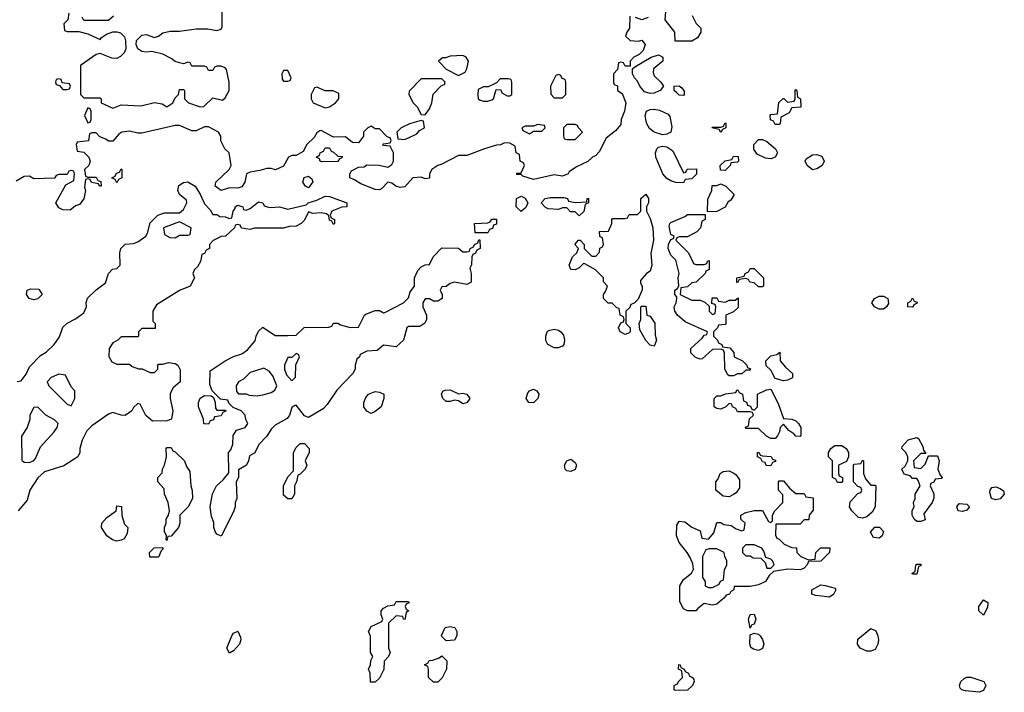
# Model space of a CAD drawing. Header units: inches. Extents: x 2769379 to 2883802, y 684208 to 828654.
# Tile 277 of 298: x 2841163 to 2845891, y 809538 to 812770. Entities that reach past the tile are written whole.
import ezdxf

# ---------------------------------------------------------------- set-up
doc = ezdxf.new("R2010")
doc.units = ezdxf.units.IN
doc.header["$MEASUREMENT"] = 0
doc.layers.add('C8840', color=7, linetype='Continuous')
doc.layers.add('C8841', color=7, linetype='Continuous')

msp = doc.modelspace()

# ---------------------------------------------------------------- linework, layer by layer
at = {"layer": 'C8840', "color": 2, "elevation": 2}
for points in [[(2844551.9, 810000), (2844544.7, 809990), (2844510, 809960.9), (2844490, 809956), (2844450, 809965.2), (2844418.5, 809941.5), (2844410, 809929.5), (2844370, 809929.3), (2844350, 809939), (2844332.5, 809972.5), (2844332.3, 810000)], [(2845057.4, 810000), (2845050, 809995.3), (2845014.5, 810000)]]:
    msp.add_lwpolyline(points, dxfattribs=at)
for points in [[(2845790, 809908), (2845768.7, 809930), (2845769, 809950), (2845790, 809982), (2845811, 809970), (2845810, 809946)], [(2843012.7, 809887.3), (2843006, 809890), (2843002, 809902), (2842970, 809906), (2842934, 809870), (2842934, 809750), (2842942, 809730), (2842934, 809710), (2842912.7, 809687.3), (2842911.6, 809648.4), (2842890, 809606), (2842870, 809586), (2842847.3, 809587.3), (2842846, 809630), (2842838, 809650), (2842848, 809670), (2842848.4, 809691.6), (2842858, 809710), (2842848, 809730), (2842847.3, 809807.3), (2842838, 809830), (2842850, 809854), (2842902, 809878), (2842906, 809890), (2842898, 809910), (2842898, 809930), (2842910, 809942), (2842930, 809954), (2842962, 809958), (2842970, 809974), (2843030, 809974), (2843032.7, 809967.3), (2843018, 809962), (2843014, 809950), (2843018, 809938), (2843032, 809930), (2843018, 809922)], [(2844670, 809846), (2844662, 809890), (2844670, 809912), (2844690, 809914), (2844698, 809890), (2844690, 809866), (2844678, 809862)], [(2843210, 809786), (2843190, 809806), (2843188.4, 809811.6), (2843206, 809850), (2843230, 809854), (2843252, 809850), (2843262, 809830), (2843262, 809810), (2843250, 809788)], [(2845230, 809736), (2845199, 809750), (2845185.2, 809770), (2845187, 809793), (2845250, 809844.7), (2845274, 809834), (2845284, 809810), (2845287.3, 809790), (2845284, 809770), (2845270, 809744), (2845250, 809736)], [(2842170, 809726), (2842158, 809750), (2842182, 809810), (2842190, 809822), (2842210, 809832), (2842223.6, 809803.6), (2842224.7, 809790), (2842218, 809770), (2842190, 809738)], [(2844710, 809739), (2844685.6, 809745.6), (2844674, 809754), (2844668.4, 809771.6), (2844670, 809814), (2844690, 809822), (2844710, 809818), (2844718, 809810), (2844730, 809792), (2844736, 809770), (2844730, 809748)], [(2843150, 809586), (2843126, 809610), (2843126, 809650), (2843122, 809662), (2843106, 809670), (2843122, 809678), (2843128.4, 809691.6), (2843147.3, 809692.7), (2843176.4, 809703.6), (2843190, 809714), (2843214, 809690), (2843212, 809650), (2843191.6, 809608.4), (2843170, 809586)], [(2844310, 809546), (2844306, 809550), (2844306, 809570), (2844322, 809578), (2844326, 809590), (2844346, 809610), (2844342, 809642), (2844326, 809650), (2844328.4, 809671.6), (2844334, 809670), (2844338, 809658), (2844354, 809650), (2844358, 809638), (2844374, 809630), (2844378, 809618), (2844394, 809610), (2844399.6, 809599.6), (2844402, 809590), (2844394, 809570), (2844370, 809548)], [(2845770, 809538), (2845704.7, 809544.7), (2845686, 809550), (2845678, 809558), (2845675.3, 809570), (2845682, 809590), (2845696.5, 809603.5), (2845710, 809611), (2845730, 809611), (2845792, 809590), (2845802, 809570), (2845790, 809546)]]:
    msp.add_lwpolyline(points, close=True, dxfattribs=at)
at = {"layer": 'C8841', "color": 2, "elevation": 2}
for points in [[(2841398, 812802), (2841394, 812770), (2841374, 812750), (2841378, 812718), (2841390, 812714), (2841447.3, 812712.7), (2841490, 812702), (2841550, 812674), (2841556.4, 812683.6), (2841580.2, 812699.8), (2841610, 812712), (2841630, 812712), (2841646.4, 812706.4), (2841666.8, 812686.8), (2841671.6, 812668.4), (2841672, 812630), (2841664.7, 812610), (2841647.1, 812592.9), (2841630, 812584), (2841604.7, 812584.7), (2841550, 812608), (2841530, 812602), (2841454, 812550), (2841454, 812410), (2841470, 812394), (2841550, 812394), (2841554, 812390), (2841554, 812370), (2841610, 812344.7), (2841650, 812361), (2841744.7, 812355.3), (2841810, 812371.3), (2841846.4, 812366.4), (2841870, 812352), (2841898, 812370), (2841910, 812394), (2841926, 812410), (2841930, 812434), (2841950, 812434), (2841954, 812430), (2841954, 812390), (2841974, 812370), (2842030, 812352), (2842047.3, 812352.7), (2842090, 812394), (2842136.4, 812383.6), (2842150, 812394), (2842168, 812430), (2842168, 812470), (2842155.3, 812530), (2842150, 812538), (2842130, 812546), (2842110, 812546), (2842098, 812542), (2842090, 812526), (2842070, 812526), (2842062, 812542), (2842050, 812546), (2841990, 812546), (2841982, 812562), (2841970, 812566), (2841950, 812558), (2841930, 812562), (2841910, 812568.7), (2841890, 812584), (2841850, 812604), (2841797.2, 812617.2), (2841770, 812613.2), (2841750, 812617.2), (2841729.3, 812629.3), (2841722, 812650), (2841724, 812670), (2841750, 812696), (2841770, 812698.8), (2841810, 812684.7), (2841830, 812691.3), (2841850, 812706), (2841884.7, 812715.3), (2841930, 812714.8), (2842010, 812726.8), (2842066.4, 812726.4), (2842110, 812718), (2842130, 812724.7), (2842135.3, 812735.3), (2842134.6, 812834.6)], [(2844092.7, 812787.3), (2844091, 812730), (2844078, 812710), (2844072, 812690), (2844094, 812670), (2844133.2, 812666.8), (2844150, 812671.3), (2844166, 812650), (2844157.3, 812622.7), (2844137.3, 812602.7), (2844112, 812590), (2844094, 812570), (2844094, 812546), (2844070, 812546), (2844062, 812562), (2844050, 812566), (2844038, 812562), (2844034, 812530), (2844014, 812510), (2844014, 812470), (2844018, 812458), (2844032.7, 812452.7), (2844034, 812430), (2844055.3, 812415.3), (2844074, 812370), (2844066.8, 812330), (2844051, 812290), (2844050, 812266), (2844023.6, 812236.4), (2843979.6, 812200.4), (2843945.4, 812134.6), (2843930, 812118), (2843914, 812110), (2843891.6, 812088.4), (2843836.9, 812063.1), (2843801.4, 812038.6), (2843796, 812030), (2843770, 812018), (2843730, 812023.7), (2843630, 812002), (2843578, 812018), (2843570, 812026), (2843550, 812026), (2843550, 812032), (2843570, 812034), (2843586, 812070), (2843582, 812082), (2843566, 812090), (2843562, 812122), (2843546, 812130), (2843542, 812162), (2843516.4, 812176.4), (2843490, 812178), (2843471.6, 812168.4), (2843452.7, 812167.3), (2843394, 812150), (2843310, 812118), (2843270, 812118), (2843190, 812075.3), (2843170, 812069), (2843142, 812050), (2843131, 812030), (2843130, 812008.7), (2843110, 812005.2), (2843090, 812014), (2843050.5, 812009.5), (2843012.4, 811967.6), (2842990, 811962.9), (2842969.7, 811969.7), (2842950, 811983.7), (2842930, 811989.2), (2842901.6, 811958.4), (2842890, 811952.3), (2842870, 811954), (2842800.5, 811980.5), (2842770, 812001.2), (2842748, 812010), (2842748, 812030), (2842756.4, 812043.6), (2842790, 812062), (2842816.4, 812063.6), (2842830, 812072), (2842888.4, 812071.6), (2842930, 812062), (2842950, 812074), (2842958, 812090), (2842958, 812130), (2842942, 812162), (2842910, 812166), (2842906, 812170), (2842910, 812174), (2842942, 812178), (2842946, 812190), (2842942, 812202), (2842927.3, 812207.3), (2842890, 812246), (2842870, 812246), (2842850, 812258), (2842834, 812250), (2842814, 812230), (2842814, 812210), (2842790, 812178), (2842760.4, 812180.4), (2842727.3, 812207.3), (2842670, 812206), (2842610, 812238), (2842603.6, 812236.4), (2842590, 812226), (2842576.9, 812203.1), (2842542, 812170), (2842523.6, 812136.4), (2842490, 812118), (2842470, 812118), (2842454, 812110), (2842430, 812066), (2842391.1, 812048.9), (2842370, 812055.3), (2842350, 812055.3), (2842315.3, 812044.7), (2842270, 812038), (2842251.3, 812028.7), (2842244, 811990), (2842230, 811966.6), (2842210, 811960.7), (2842170, 811962), (2842130, 811949.6), (2842101.2, 811970), (2842104, 811990), (2842168, 812050), (2842178, 812070), (2842168, 812130), (2842148, 812150), (2842128.4, 812188.4), (2842128, 812210), (2842118, 812230), (2842070, 812255.3), (2842050, 812255.3), (2842010, 812235.3), (2841990, 812235.3), (2841930, 812262), (2841910, 812262), (2841750, 812224), (2841730, 812224), (2841690, 812235.1), (2841654, 812230), (2841639.6, 812220.4), (2841610, 812186), (2841590, 812186), (2841576.4, 812196.4), (2841547.3, 812207.3), (2841530, 812226), (2841510, 812226), (2841498, 812222), (2841492.7, 812187.3), (2841438, 812182), (2841434, 812170), (2841438, 812138), (2841470, 812134), (2841494, 812110), (2841502, 812090), (2841494, 812070), (2841474, 812050), (2841478, 812018), (2841490, 812014), (2841530, 812014), (2841538, 811998), (2841552.7, 811992.7), (2841554, 811970), (2841546, 811970), (2841542, 811982), (2841508, 811988), (2841502, 812002), (2841490, 812006), (2841478, 812002), (2841474, 811966), (2841478.8, 811950), (2841470, 811908.7), (2841450, 811882), (2841430, 811875.3), (2841405.4, 811854.6), (2841370, 811856), (2841350, 811865.2), (2841336, 811890), (2841384, 811976), (2841422, 811998), (2841426, 812030), (2841422, 812042), (2841410, 812046), (2841398, 812042), (2841390, 812026), (2841350, 812026), (2841338, 812022), (2841330, 812008), (2841230, 812006), (2841210, 812018), (2841183.6, 812016.4), (2841145.4, 811994.6)], [(2841612.7, 812787.3), (2841590, 812766), (2841470, 812766), (2841462, 812782)], [(2844179.9, 812780.1), (2844150, 812769), (2844120.2, 812780.2)], [(2844392, 812790), (2844411.6, 812751.6), (2844434, 812730), (2844434, 812710), (2844416.9, 812683.1), (2844390, 812666), (2844310, 812666), (2844308, 812710), (2844262, 812770), (2844266, 812810)], [(2841150, 811032), (2841170, 811034), (2841193.6, 811066.4), (2841210, 811102), (2841263.1, 811156.9), (2841290, 811172), (2841328.7, 811210), (2841353.6, 811246.4), (2841370, 811292), (2841390, 811312), (2841430, 811332), (2841470, 811362), (2841484, 811390), (2841482, 811410), (2841488.9, 811431.1), (2841530, 811471.3), (2841574.6, 811505.4), (2841589.1, 811550.9), (2841608.9, 811571.1), (2841630, 811574), (2841646, 811590), (2841644, 811650), (2841649, 811671), (2841670, 811692), (2841710, 811694), (2841730, 811702), (2841768, 811730), (2841776.4, 811743.6), (2841790, 811794), (2841826, 811830), (2841858, 811842), (2841930, 811842), (2841950, 811858), (2841965.2, 811890), (2841963.1, 811903.1), (2841930, 811929.3), (2841922.9, 811950), (2841927.2, 811972.8), (2841950, 811987.3), (2841970.8, 811990.8), (2842004.7, 811970), (2842030, 811932), (2842050, 811884.7), (2842076.9, 811856.9), (2842090, 811834), (2842110, 811834), (2842123.6, 811823.6), (2842150, 811822), (2842170, 811814), (2842182, 811818), (2842188, 811850), (2842198, 811862), (2842198, 811870), (2842210, 811878), (2842234, 811870), (2842238, 811858), (2842250, 811854), (2842270, 811862), (2842310, 811894), (2842330, 811890.6), (2842336, 811876), (2842350.5, 811870.5), (2842366.8, 811866.8), (2842410.5, 811870.5), (2842450, 811858.8), (2842539, 811881), (2842548, 811890), (2842590, 811902.8), (2842630, 811922), (2842650, 811920.5), (2842734, 811890), (2842734, 811870), (2842710, 811868.7), (2842662, 811850), (2842654, 811830), (2842658, 811818), (2842674, 811810), (2842674, 811790), (2842670, 811786), (2842662, 811802), (2842650, 811806), (2842647.3, 811827.3), (2842636.4, 811836.4), (2842610, 811842), (2842570, 811838), (2842550, 811846), (2842530, 811806), (2842514, 811790), (2842490, 811778), (2842456.4, 811776.4), (2842430, 811768.7), (2842290, 811768), (2842270, 811762), (2842228.4, 811768.4), (2842222, 811782), (2842210, 811786), (2842198, 811782), (2842194, 811770), (2842150.9, 811729.1), (2842130, 811728), (2842091.6, 811708.4), (2842074, 811690), (2842074, 811670), (2842058, 811662), (2842050, 811646), (2842038, 811642), (2842031.6, 811608.4), (2842016.9, 811583.1), (2842002, 811570), (2841994, 811550), (2842002, 811530), (2841982, 811490), (2841930, 811468.7), (2841819.6, 811400.4), (2841802, 811370), (2841802, 811322), (2841814, 811310), (2841814, 811286), (2841750, 811286), (2841734, 811270), (2841734, 811250), (2841730, 811246), (2841650, 811246), (2841634, 811230), (2841610, 811218), (2841592, 811190), (2841591.6, 811151.6), (2841605.4, 811125.4), (2841630, 811114), (2841690, 811114), (2841703.6, 811103.6), (2841732.7, 811092.7), (2841751.6, 811091.6), (2841790, 811074), (2841810, 811074), (2841826, 811090), (2841826, 811110), (2841830, 811114), (2841850, 811114), (2841878, 811122), (2841910, 811118), (2841922, 811110), (2841932.7, 811087.3), (2841934, 811030), (2841899.6, 811000.4), (2841885.4, 810974.6), (2841886, 810950), (2841898, 810890), (2841892, 810850), (2841870, 810842), (2841801.2, 810841.2), (2841768.9, 810868.9), (2841742, 810922), (2841730, 810926), (2841710, 810906), (2841702, 810890), (2841670, 810868.7), (2841650, 810869), (2841610, 810882), (2841590, 810875.3), (2841510, 810819), (2841485.5, 810794.5), (2841462.8, 810750), (2841451, 810710), (2841451.3, 810690), (2841442, 810670), (2841374.4, 810625.6), (2841282, 810598), (2841250, 810568), (2841211.3, 810510), (2841198, 810462), (2841156, 810410)], [(2844332.3, 810000), (2844332, 810050), (2844350, 810080.7), (2844388.7, 810110), (2844398, 810130), (2844394.6, 810154.6), (2844383.1, 810183.1), (2844368, 810210), (2844330, 810257.2), (2844316.2, 810290), (2844318.9, 810341.1), (2844330, 810360.7), (2844356.8, 810356.8), (2844390, 810332), (2844430, 810314), (2844438, 810278), (2844470, 810274), (2844496.4, 810303.6), (2844510, 810354), (2844530, 810354), (2844543.6, 810343.6), (2844579.6, 810339.6), (2844603.6, 810323.6), (2844630, 810314), (2844642, 810318), (2844646, 810350), (2844626, 810370), (2844626, 810390), (2844650, 810402), (2844690, 810412), (2844730, 810412), (2844758, 810358), (2844770, 810354), (2844778, 810362), (2844778, 810390), (2844788, 810410), (2844828, 810450), (2844827.3, 810487.3), (2844806, 810510), (2844806, 810550), (2844810, 810554), (2844830, 810554), (2844859.6, 810519.6), (2844890, 810494), (2844930, 810494), (2844938, 810478), (2844972.7, 810472.7), (2844972.7, 810412.7), (2844954, 810390), (2844952.7, 810367.3), (2844930, 810366), (2844910, 810346), (2844794, 810346), (2844792.7, 810292.7), (2844798, 810278), (2844810, 810274), (2844834, 810250), (2844870, 810234), (2844892.7, 810232.7), (2844894, 810210), (2844914, 810190), (2844950, 810174), (2844982, 810178), (2844986, 810210), (2845007.3, 810232.7), (2845052.7, 810232.7), (2845051.3, 810210), (2845010, 810168), (2844950, 810166), (2844944.7, 810150), (2844930, 810135.3), (2844910, 810126.6), (2844850.9, 810129.1), (2844782, 810118), (2844761, 810099), (2844744.7, 810070), (2844710, 810054), (2844670, 810046), (2844594, 810046), (2844592, 810030), (2844578, 810022), (2844571.3, 810010), (2844555.3, 810004.7), (2844551.9, 810000)], [(2845014.5, 810000), (2844984, 810004), (2844966, 810010), (2844966, 810030), (2845010, 810054), (2845031, 810051), (2845078, 810038), (2845082, 810030), (2845070, 810008), (2845057.4, 810000)]]:
    msp.add_lwpolyline(points, dxfattribs=at)
for points in [[(2843290, 812598), (2843230, 812595.3), (2843207.3, 812587.3), (2843192.7, 812587.3), (2843174, 812570), (2843210, 812532), (2843270, 812502), (2843302, 812518), (2843310, 812534), (2843318, 812570), (2843306, 812590)], [(2844190, 812414.7), (2844163.7, 812423.7), (2844140.9, 812450), (2844130, 812475.3), (2844115.3, 812490), (2844106, 812510), (2844106, 812534), (2844116.4, 812543.6), (2844195.3, 812590), (2844230, 812600.7), (2844251.3, 812590), (2844251, 812570), (2844206.2, 812533.8), (2844203.8, 812516.2), (2844210, 812500.7), (2844241, 812470), (2844254, 812450), (2844238, 812430), (2844230, 812427), (2844210, 812416.9)], [(2841350, 812486), (2841338, 812482), (2841334, 812470), (2841338, 812458), (2841354, 812454), (2841370, 812434), (2841390, 812434), (2841402, 812438), (2841406, 812450), (2841402, 812462), (2841366, 812466), (2841362, 812482)], [(2842450, 812526), (2842430, 812526), (2842422, 812510), (2842423.6, 812483.6), (2842430, 812474), (2842450, 812474), (2842462, 812478), (2842466, 812490)], [(2843190, 812486), (2843090, 812486), (2843032.7, 812427.3), (2843032, 812410), (2843052, 812370), (2843070.9, 812350.9), (2843090, 812314), (2843110, 812312), (2843130, 812342), (2843142, 812370), (2843148.4, 812411.6), (2843187.3, 812452.7), (2843202, 812458), (2843206, 812470)], [(2843510, 812486), (2843470, 812486), (2843452.7, 812467.3), (2843439.6, 812460.4), (2843412, 812448), (2843390, 812448), (2843364.7, 812435.3), (2843362, 812410), (2843364.7, 812390), (2843370, 812384.7), (2843390, 812378), (2843410, 812378), (2843430, 812384.7), (2843438, 812390), (2843450, 812434), (2843472.7, 812432.7), (2843478, 812418), (2843503.6, 812403.6), (2843516.4, 812403.6), (2843526, 812410), (2843526, 812470), (2843522, 812482)], [(2843750, 812506), (2843738, 812502), (2843712, 812450), (2843712.7, 812412.7), (2843730, 812394), (2843770, 812394), (2843786, 812410), (2843786, 812470), (2843782, 812482), (2843767.3, 812487.3), (2843762, 812502)], [(2842590, 812446), (2842578, 812442), (2842562, 812410), (2842562, 812390), (2842572, 812370), (2842630, 812346), (2842650, 812351), (2842679, 812370), (2842695.3, 812390), (2842695.3, 812415.3), (2842668.4, 812428.4), (2842628.9, 812428.9)], [(2844350, 812406), (2844330, 812408), (2844318, 812418), (2844306, 812430), (2844306, 812450), (2844330, 812452), (2844342, 812442), (2844352.7, 812427.3), (2844354, 812410)], [(2844790, 812266), (2844782, 812282), (2844768, 812288), (2844766, 812310), (2844770, 812314), (2844802, 812318), (2844808.4, 812371.6), (2844828.4, 812391.6), (2844831.6, 812391.6), (2844850, 812374), (2844882, 812378), (2844886, 812390), (2844886, 812430), (2844890, 812434), (2844894, 812430), (2844898, 812398), (2844912, 812390), (2844914, 812350), (2844870, 812346), (2844856.9, 812323.1), (2844818, 812302), (2844814, 812270), (2844810, 812266)], [(2841490, 812346), (2841474, 812310), (2841490, 812274), (2841502, 812278), (2841506, 812290), (2841506, 812330), (2841502, 812342)], [(2844250, 812216.9), (2844209.7, 812229.7), (2844186.5, 812246.5), (2844174, 812270), (2844169.4, 812290.6), (2844166.6, 812310), (2844173.2, 812330), (2844190, 812338.4), (2844210, 812340.3), (2844235.1, 812335.1), (2844276.3, 812316.3), (2844284.9, 812304.9), (2844294.4, 812254.4), (2844290, 812229.2), (2844270, 812219.5)], [(2843090, 812286), (2843034, 812270), (2842994, 812250), (2842974, 812230), (2842978, 812198), (2843010, 812194), (2843030, 812202), (2843070, 812222), (2843083.1, 812236.9), (2843106, 812250), (2843102, 812282)], [(2843650, 812266), (2843630, 812258), (2843590, 812258), (2843574, 812250), (2843578, 812238), (2843610, 812222), (2843630, 812234), (2843670, 812234), (2843686, 812250), (2843682, 812262)], [(2843830, 812266), (2843790, 812266), (2843774, 812250), (2843774, 812210), (2843778, 812198), (2843790, 812194), (2843830, 812194), (2843866, 812230), (2843846, 812250), (2843842, 812262)], [(2844530, 812228), (2844522, 812242), (2844486, 812250), (2844490, 812254), (2844530, 812254), (2844542, 812258), (2844550, 812274), (2844554, 812270), (2844554, 812250), (2844538, 812242)], [(2842612.7, 812087.3), (2842606, 812090), (2842602, 812102), (2842586, 812110), (2842602, 812118), (2842606, 812130), (2842622, 812138), (2842630, 812154), (2842650, 812154), (2842658, 812138), (2842670, 812134), (2842690, 812114), (2842712.7, 812112.7), (2842710, 812106), (2842698, 812102), (2842690, 812088)], [(2844350, 812034), (2844362, 812038), (2844368.4, 812051.6), (2844412.7, 812052.7), (2844412.7, 812027.3), (2844390, 812006), (2844358, 812002), (2844350, 811986), (2844312.7, 811987.3), (2844290, 811996), (2844270, 812007.3), (2844251.6, 812030), (2844218, 812110), (2844215.1, 812130), (2844222, 812150), (2844230, 812157.1), (2844250, 812162.4), (2844270, 812159.3), (2844299.3, 812139.3)], [(2844770, 812102), (2844744.7, 812104.7), (2844704, 812124), (2844688.4, 812148.4), (2844688, 812170), (2844710, 812194), (2844730, 812194), (2844750, 812184.7), (2844792, 812150), (2844802, 812130), (2844790, 812108.7)], [(2844550, 812046), (2844527.3, 812047.3), (2844526, 812070), (2844550, 812092), (2844582, 812098), (2844590, 812114), (2844612.7, 812112.7), (2844614, 812090), (2844610, 812086), (2844578, 812082), (2844574, 812070)], [(2844970, 812049.2), (2844944, 812070), (2844934, 812090), (2844939, 812101), (2844970, 812121), (2844990, 812122.8), (2845013.7, 812113.7), (2845026, 812090), (2845016, 812070), (2844990, 812053.2)], [(2841630, 811986), (2841622, 812002), (2841606, 812010), (2841622, 812018), (2841627.3, 812032.7), (2841642, 812038), (2841650, 812054), (2841654, 812050), (2841654, 812010), (2841638, 812002)], [(2842550, 811962.7), (2842535.3, 811970), (2842522.7, 811990), (2842528.9, 812011.1), (2842550, 812018), (2842566, 812006), (2842570.7, 811990.7)], [(2844466, 811846), (2844467.3, 811907.3), (2844486, 811950), (2844487.3, 811972.7), (2844510, 811974), (2844530, 811982), (2844554, 811970), (2844594, 811930), (2844576.9, 811903.1), (2844564.7, 811895.3), (2844551.1, 811868.9), (2844510, 811848)], [(2843570, 811848), (2843546, 811870), (2843548, 811910), (2843570, 811922), (2843590, 811912), (2843602, 811890), (2843592.7, 811867.3)], [(2844070, 811258), (2844046, 811270), (2844038, 811290), (2844050, 811314), (2844062, 811318), (2844066, 811330), (2844062, 811342), (2844046, 811350), (2844042, 811382), (2844030, 811386), (2844007.3, 811407.3), (2843988.4, 811408.4), (2843966, 811430), (2843966, 811450), (2843976.4, 811463.6), (2843986, 811490), (2843966, 811510), (2843966, 811530), (2843928.4, 811568.4), (2843876.4, 811596.4), (2843870, 811598), (2843850, 811578), (2843830, 811568), (2843808.9, 811568.9), (2843802, 811590), (2843818, 811630), (2843838, 811650), (2843846, 811670), (2843828, 811690), (2843846, 811710), (2843854, 811710), (2843874, 811690), (2843874, 811670), (2843910, 811634), (2843930, 811634), (2843947.3, 811652.7), (2843948.4, 811671.6), (2843962, 811678), (2843966, 811690), (2843962, 811722), (2843948.4, 811728.4), (2843947.3, 811752.7), (2843990, 811754), (2844006, 811790), (2844006, 811810), (2844010, 811814), (2844070, 811814), (2844082, 811818), (2844090, 811834), (2844130, 811834), (2844146, 811850), (2844146, 811910), (2844170, 811932), (2844182, 811910), (2844182, 811890), (2844172, 811870), (2844172, 811850), (2844190, 811814), (2844202.8, 811770), (2844206, 811710), (2844193.2, 811646.8), (2844198, 811590), (2844190, 811562), (2844172, 811550), (2844143.6, 811516.4), (2844143.6, 811503.6), (2844152, 811490), (2844151.6, 811471.6), (2844132.7, 811427.3), (2844112.7, 811407.3), (2844098, 811402), (2844092.7, 811387.3), (2844074, 811370), (2844074, 811310), (2844094, 811290), (2844094, 811270), (2844090, 811266)], [(2843830, 811892), (2843886, 811894), (2843888, 811910), (2843894, 811910), (2843894, 811890), (2843878, 811882), (2843871.6, 811848.4), (2843850, 811828), (2843830, 811846), (2843807.3, 811847.3), (2843790, 811866), (2843770, 811866), (2843750, 811858), (2843700.4, 811860.4), (2843687.3, 811867.3), (2843666, 811890), (2843686, 811910), (2843710, 811916), (2843776, 811916), (2843794, 811910), (2843798, 811898)], [(2844410, 811594), (2844450, 811594), (2844462, 811598), (2844466, 811610), (2844472.7, 811612.7), (2844474, 811570), (2844458, 811562), (2844454, 811550), (2844411.6, 811508.4), (2844390, 811506), (2844370, 811486), (2844338, 811482), (2844334, 811450), (2844390, 811422), (2844430, 811422), (2844452.7, 811412.7), (2844474, 811394), (2844474, 811370), (2844490, 811354), (2844502, 811358), (2844506, 811390), (2844502, 811402), (2844486, 811406), (2844487.3, 811432.7), (2844510, 811434), (2844518, 811418), (2844550, 811412), (2844570, 811422), (2844598, 811422), (2844612.7, 811432.7), (2844612.7, 811387.3), (2844590, 811366), (2844554, 811350), (2844554, 811310), (2844550, 811306), (2844518, 811302), (2844514, 811290), (2844494, 811270), (2844494, 811250), (2844514, 811230), (2844518, 811218), (2844534, 811210), (2844538, 811198), (2844572.7, 811192.7), (2844591.6, 811171.6), (2844594, 811150), (2844634, 811130), (2844654, 811110), (2844658, 811098), (2844672.7, 811092.7), (2844670, 811086), (2844650, 811086), (2844630, 811068), (2844610, 811068), (2844590, 811058), (2844570, 811058), (2844563.1, 811063.1), (2844548, 811090), (2844547.3, 811167.3), (2844542, 811182), (2844527.3, 811187.3), (2844490, 811186), (2844439.6, 811140.4), (2844430, 811138), (2844407.3, 811147.3), (2844386, 811170), (2844386, 811190), (2844440.4, 811239.6), (2844450, 811254), (2844462, 811258), (2844466, 811270), (2844358, 811318), (2844322, 811350), (2844308.7, 811370), (2844305.2, 811390), (2844315.3, 811410), (2844318, 811430), (2844318, 811438), (2844308.7, 811450), (2844308.7, 811470), (2844322, 811478), (2844327.3, 811492.7), (2844324, 811530), (2844328.7, 811550), (2844314, 811614), (2844290, 811639), (2844276, 811670), (2844279, 811690), (2844290, 811714), (2844302, 811718), (2844306, 811730), (2844290, 811738), (2844282, 811778), (2844284, 811790), (2844290, 811796), (2844356.4, 811823.6), (2844370, 811834), (2844454, 811834), (2844454, 811810), (2844438, 811802), (2844432, 811770), (2844414, 811750), (2844370, 811726), (2844330, 811726), (2844318, 811722), (2844314, 811710), (2844374, 811650), (2844398, 811598)], [(2841930, 811798), (2841854, 811770), (2841858, 811738), (2841883.6, 811723.6), (2841910, 811722), (2841930, 811734), (2841970, 811734), (2841982, 811738), (2841986, 811770)], [(2843350, 811746), (2843346, 811790), (2843410, 811794), (2843422, 811798), (2843430, 811812), (2843451.6, 811811.6), (2843452.7, 811787.3), (2843438, 811782), (2843432.7, 811767.3), (2843418, 811762), (2843410, 811746)], [(2843310, 811498), (2843250, 811508.7), (2843230, 811502), (2843210, 811488), (2843190, 811486), (2843182, 811470), (2843192, 811450), (2843191.3, 811430), (2843170, 811418), (2843150, 811418), (2843130, 811428), (2843110, 811428), (2843098, 811410), (2843098, 811390), (2843116, 811350), (2843116, 811330), (2843107.5, 811312.5), (2843084.5, 811295.5), (2843030, 811295.3), (2843022, 811290), (2843006, 811230), (2842970, 811198), (2842910, 811206), (2842879.6, 811180.4), (2842830, 811178), (2842798, 811162), (2842794, 811150), (2842782, 811138), (2842774, 811110), (2842774, 811090), (2842762, 811070), (2842686, 810990), (2842639.8, 810920.2), (2842619.8, 810900.2), (2842550, 810858), (2842530, 810866), (2842490, 810918), (2842483.6, 810916.4), (2842470, 810906), (2842458, 810870), (2842446.4, 810853.6), (2842390, 810822), (2842370, 810802), (2842350, 810768.7), (2842311.1, 810728.9), (2842291.1, 810688.9), (2842266, 810674), (2842262, 810650), (2842251.3, 810628.7), (2842212.7, 810607.3), (2842214, 810570), (2842202, 810550), (2842204.7, 810470), (2842198, 810450), (2842198, 810430), (2842190, 810406), (2842130, 810288), (2842110, 810298), (2842102, 810310), (2842095.3, 810330), (2842094.6, 810354.6), (2842083.1, 810383.1), (2842078, 810430), (2842088.9, 810491.1), (2842108, 810530), (2842140.4, 810559.6), (2842167.3, 810592.7), (2842166, 810690), (2842176.4, 810703.6), (2842186, 810730), (2842188.4, 810771.6), (2842203.1, 810796.9), (2842246, 810810), (2842258, 810830), (2842248.4, 810848.4), (2842246, 810870), (2842226, 810890), (2842187.3, 810907.3), (2842167.3, 810927.3), (2842162, 810942), (2842127.3, 810947.3), (2842087.3, 810987.3), (2842076.4, 811016.4), (2842078, 811082), (2842149.5, 811130.5), (2842190, 811151), (2842230, 811164.7), (2842256.5, 811183.5), (2842293.6, 811226.4), (2842298, 811250), (2842310, 811274), (2842330, 811292), (2842390, 811252), (2842450, 811252), (2842490, 811254), (2842528.4, 811291.6), (2842647.3, 811292.7), (2842662, 811298), (2842670, 811312), (2842690, 811312), (2842703.6, 811303.6), (2842750, 811291.3), (2842790, 811292), (2842818, 811350), (2842824.7, 811355.3), (2842870, 811372), (2842890, 811372), (2842910, 811362), (2842916.4, 811363.6), (2843006, 811410), (2843030, 811434), (2843038, 811462), (2843058, 811490), (2843058, 811530), (2843074.6, 811565.4), (2843090, 811582), (2843110, 811592), (2843130, 811594), (2843148, 811630), (2843190, 811674), (2843270, 811672), (2843290, 811654), (2843310, 811654), (2843322, 811658), (2843326, 811670), (2843342, 811678), (2843346, 811690), (2843362, 811698), (2843367.3, 811712.7), (2843372.7, 811712.7), (2843374, 811670), (2843358, 811662), (2843352, 811648), (2843338, 811642), (2843334, 811630), (2843332.7, 811592.7), (2843324.7, 811575.3), (2843331.3, 811550), (2843330, 811508)], [(2844710, 811486), (2844690, 811506), (2844668.4, 811508.4), (2844662, 811522), (2844650, 811526), (2844618, 811522), (2844610, 811506), (2844606, 811510), (2844606, 811530), (2844642, 811538), (2844646, 811550), (2844662, 811558), (2844670, 811574), (2844690, 811574), (2844734, 811530), (2844734, 811490), (2844730, 811486)], [(2841230, 811424), (2841208.7, 811430), (2841195.3, 811450), (2841198, 811470), (2841216.9, 811476.9), (2841255.3, 811475.3), (2841271.3, 811450), (2841250, 811428.7)], [(2845290, 811379), (2845268, 811390), (2845255.3, 811410), (2845268, 811430), (2845290, 811441), (2845310, 811441), (2845331.3, 811430), (2845334.4, 811405.6), (2845324.7, 811390), (2845310, 811379)], [(2845450, 811388), (2845428, 811390), (2845428, 811410), (2845442, 811418), (2845450, 811434), (2845458, 811418), (2845472, 811412), (2845470, 811406), (2845458, 811402)], [(2844210, 811202), (2844190, 811206), (2844168.9, 811228.9), (2844140.4, 811280.4), (2844138, 811310), (2844146, 811330), (2844146, 811390), (2844150, 811394), (2844170, 811394), (2844174, 811350), (2844190, 811344.7), (2844212, 811312), (2844214.4, 811254.4), (2844220.7, 811230)], [(2843730, 811194), (2843698, 811210), (2843688.7, 811228.7), (2843688.7, 811250), (2843695.3, 811270), (2843702.7, 811277.3), (2843730, 811282.8), (2843750, 811278.8), (2843761, 811270), (2843773.4, 811253.4), (2843778.8, 811230), (2843776, 811210), (2843770, 811202), (2843750, 811194)], [(2842490, 811166), (2842470, 811146), (2842450, 811146), (2842434, 811110), (2842434, 811090), (2842443.6, 811063.6), (2842470, 811034), (2842487.3, 811052.7), (2842488, 811112), (2842506, 811150), (2842502, 811162)], [(2844830, 811035.3), (2844790, 811046), (2844770, 811086), (2844747.3, 811107.3), (2844746, 811130), (2844770, 811154), (2844798, 811162), (2844812.7, 811172.7), (2844814, 811130), (2844839.6, 811099.6), (2844874, 811070), (2844874, 811050), (2844870, 811048), (2844850, 811038)], [(2841350, 811066), (2841314, 811050), (2841294, 811030), (2841302, 811010), (2841390, 810922), (2841410, 810914), (2841428, 810950), (2841427.3, 810987.3), (2841410, 811006), (2841382, 811062)], [(2842335.3, 811095.3), (2842270, 811075.3), (2842236.9, 811043.1), (2842214, 811030), (2842202, 811010), (2842203.6, 810983.6), (2842212.7, 810972.7), (2842250, 810972), (2842265.4, 810965.4), (2842302.8, 810962.8), (2842330, 810966.8), (2842370, 810978), (2842388, 810990), (2842398, 811010), (2842379, 811059), (2842360.4, 811080.4)], [(2842850, 810878), (2842828.9, 810888.9), (2842815.3, 810910), (2842815.3, 810930), (2842824.7, 810955.3), (2842838, 810970), (2842870, 810982.8), (2842890, 810981), (2842910.8, 810970.8), (2842911.3, 810950), (2842898, 810910), (2842870, 810888)], [(2843270, 810972), (2843290, 810976), (2843310, 810971), (2843324.7, 810950), (2843310, 810929), (2843290, 810924), (2843270, 810938), (2843250, 810942), (2843230, 810935.3), (2843210, 810935.3), (2843195.3, 810950), (2843188.9, 810971.1), (2843195.3, 810984.7), (2843206, 810990), (2843230, 810991.3)], [(2843630, 810929.2), (2843608, 810930), (2843594, 810950), (2843602.5, 810977.5), (2843610, 810986), (2843630, 810994.8), (2843646.4, 810986.4), (2843656, 810970), (2843650.6, 810949.4)], [(2844910, 810768), (2844889.1, 810769.1), (2844880.4, 810780.4), (2844856.4, 810796.4), (2844830, 810826), (2844814, 810810), (2844812, 810790), (2844802, 810770), (2844790, 810758), (2844770, 810758), (2844749.1, 810769.1), (2844710, 810806), (2844650, 810806), (2844648.4, 810811.6), (2844662, 810818), (2844667.3, 810852.7), (2844686, 810870), (2844682, 810882), (2844670, 810886), (2844610, 810886), (2844602, 810902), (2844586, 810910), (2844582, 810922), (2844570, 810926), (2844554, 810910), (2844530, 810898), (2844510, 810902), (2844498, 810910), (2844498, 810950), (2844510, 810962), (2844530, 810962), (2844552.7, 810972.7), (2844602, 810978), (2844606, 810990), (2844611.6, 810991.6), (2844618, 810978), (2844634, 810970), (2844638, 810938), (2844652.7, 810932.7), (2844658, 810918), (2844672.7, 810912.7), (2844678, 810898), (2844690, 810894), (2844706, 810910), (2844706, 810970), (2844748.4, 810991.6), (2844770, 810994), (2844805.4, 810925.4), (2844830, 810854), (2844871, 810851), (2844890, 810842), (2844902, 810830), (2844914, 810810), (2844914, 810770)], [(2842110, 810894), (2842150, 810894), (2842154, 810890), (2842138, 810882), (2842130, 810866), (2842098, 810862), (2842092.7, 810847.3), (2842078, 810842), (2842070, 810826), (2842047.3, 810827.3), (2842046, 810850), (2842021.2, 810910), (2842021.2, 810930), (2842029.2, 810950.8), (2842050, 810964.7), (2842082, 810962), (2842094, 810954), (2842102, 810930), (2842103.6, 810903.6)], [(2841250, 810908), (2841230, 810906), (2841211.3, 810870), (2841211.1, 810848.9), (2841198, 810810), (2841171.6, 810768.4), (2841172.7, 810652.7), (2841183.6, 810643.6), (2841210, 810642), (2841230, 810652), (2841238, 810662), (2841263.2, 810716.8), (2841328.7, 810790), (2841342, 810810), (2841348, 810830), (2841330, 810848), (2841289.1, 810869.1)], [(2845490, 810614), (2845510, 810634), (2845526, 810674), (2845570, 810674), (2845578, 810650), (2845572, 810610), (2845582, 810582), (2845592, 810570), (2845590, 810566), (2845558, 810562), (2845552, 810548), (2845538, 810542), (2845534, 810530), (2845551.6, 810491.6), (2845551.6, 810471.6), (2845544.7, 810450), (2845503.6, 810396.4), (2845510, 810366), (2845490, 810358), (2845470, 810358), (2845458, 810370), (2845448.9, 810388.9), (2845448.9, 810411.1), (2845458, 810430), (2845455.3, 810450), (2845462, 810470), (2845462, 810490), (2845486, 810530), (2845476.4, 810556.4), (2845470, 810566), (2845450, 810566), (2845438, 810578), (2845410, 810586), (2845398, 810610), (2845415.3, 810624.7), (2845428, 810650), (2845428, 810670), (2845418, 810690), (2845398, 810710), (2845400.4, 810719.6), (2845429.1, 810750.9), (2845470, 810762), (2845478, 810758), (2845499.6, 810719.6), (2845502, 810702), (2845514, 810686), (2845490, 810686), (2845454, 810650), (2845458, 810618)], [(2841870, 810268), (2841866, 810270), (2841868, 810290), (2841858, 810310), (2841858, 810330), (2841866, 810350), (2841866, 810370), (2841878, 810390), (2841882, 810410), (2841875.3, 810450), (2841858, 810490), (2841856.4, 810516.4), (2841826, 810550), (2841826, 810570), (2841847.3, 810592.7), (2841848, 810610), (2841858, 810630), (2841868, 810670), (2841866, 810710), (2841870, 810714), (2841890, 810714), (2841898, 810698), (2841910, 810694), (2841954, 810650), (2841963.6, 810623.6), (2841979.6, 810599.6), (2841984.7, 810530), (2841991.6, 810508.4), (2841992, 810470), (2841971.3, 810430), (2841931.3, 810388.7), (2841931, 810350), (2841924.7, 810330), (2841890, 810288), (2841874, 810286)], [(2842450, 810468), (2842430, 810486), (2842429.1, 810530.9), (2842450, 810574), (2842478, 810602), (2842478, 810690), (2842490, 810714), (2842510, 810734), (2842530, 810734), (2842552, 810710), (2842552, 810690), (2842534, 810650), (2842542, 810630), (2842534, 810610), (2842510, 810586), (2842498, 810582), (2842492, 810550), (2842482, 810530), (2842482, 810490), (2842470, 810468)], [(2844770, 810626), (2844747.3, 810627.3), (2844742, 810642), (2844730, 810646), (2844722, 810662), (2844706, 810670), (2844706, 810690), (2844714, 810690), (2844718, 810678), (2844730, 810674), (2844771.6, 810671.6), (2844778, 810658), (2844792.7, 810652.7), (2844792.7, 810647.3), (2844778, 810642)], [(2845090, 810546), (2845082, 810562), (2845066, 810570), (2845066, 810650), (2845046, 810670), (2845046, 810690), (2845058, 810710), (2845076.4, 810723.6), (2845110, 810724.7), (2845132, 810710), (2845142, 810690), (2845142, 810670), (2845132.7, 810647.3), (2845094, 810630), (2845094, 810590), (2845098, 810578), (2845114, 810570), (2845114, 810550), (2845110, 810546)], [(2843810, 810599), (2843790, 810602), (2843782, 810610), (2843779, 810630), (2843789.3, 810650.7), (2843810, 810658), (2843830, 810642), (2843836, 810630), (2843830, 810608.7)], [(2845250, 810534), (2845270, 810534), (2845274, 810530), (2845271.3, 810428.7), (2845256.9, 810403.1), (2845230, 810382), (2845210, 810375.3), (2845190, 810378), (2845158, 810410), (2845148, 810430), (2845150, 810454), (2845187.3, 810492.7), (2845202, 810498), (2845206, 810510), (2845202, 810522), (2845187.3, 810527.3), (2845166, 810550), (2845166, 810630), (2845170, 810634), (2845202, 810638), (2845210, 810654), (2845214, 810650), (2845214, 810590), (2845223.6, 810563.6)], [(2844570, 810478), (2844540.4, 810480.4), (2844506, 810510), (2844506, 810550), (2844516.4, 810563.6), (2844526, 810590), (2844540.4, 810599.6), (2844570, 810602), (2844591.6, 810591.6), (2844603.6, 810583.6), (2844619.6, 810559.6), (2844619.6, 810520.4), (2844603.6, 810496.4), (2844590, 810488)], [(2845850, 810462.9), (2845829.2, 810470), (2845821.2, 810498.8), (2845822, 810510), (2845830, 810522), (2845850, 810524.7), (2845870, 810518), (2845886, 810506), (2845890.7, 810490), (2845870, 810467.6)], [(2841630, 810264), (2841608, 810270), (2841582, 810290), (2841555.3, 810330), (2841558, 810350), (2841582, 810378), (2841626, 810410), (2841630, 810434), (2841651.6, 810431.6), (2841652.7, 810387.3), (2841666.4, 810346.4), (2841682, 810330), (2841679.6, 810300.4), (2841664.7, 810275.3), (2841650, 810268.7)], [(2845690, 810407.3), (2845669.2, 810410), (2845662, 810430), (2845674.6, 810445.4), (2845710, 810442.8), (2845722.8, 810430), (2845710, 810414)], [(2845290, 810279), (2845262.7, 810282.7), (2845248, 810308), (2845269, 810331), (2845291, 810331), (2845310.9, 810310.9), (2845304.7, 810290)], [(2841787.3, 810187.3), (2841786, 810210), (2841808.4, 810231.6), (2841850, 810234), (2841850, 810226), (2841842, 810218), (2841830, 810188)], [(2844510, 810228), (2844472.7, 810227.3), (2844458, 810222), (2844442, 810190), (2844442, 810090), (2844454, 810070), (2844454, 810050), (2844470, 810042), (2844490, 810042), (2844522, 810058), (2844527.3, 810072.7), (2844542, 810078), (2844547.3, 810127.3), (2844558, 810150), (2844558, 810170), (2844548, 810190), (2844546, 810210)], [(2844690, 810246), (2844650, 810246), (2844634, 810230), (2844634, 810210), (2844650, 810194), (2844670, 810194), (2844684.7, 810184.7), (2844722, 810182), (2844742, 810162), (2844750, 810134), (2844770, 810134), (2844786, 810150), (2844778, 810170), (2844770, 810178), (2844746, 810186), (2844736.4, 810216.4), (2844726, 810230)], [(2845450, 810106), (2845448, 810110), (2845462, 810118), (2845466, 810150), (2845470, 810154), (2845490, 810154), (2845490, 810146), (2845478, 810142), (2845470, 810106)]]:
    msp.add_lwpolyline(points, close=True, dxfattribs=at)

doc.saveas('drawing.dxf')
